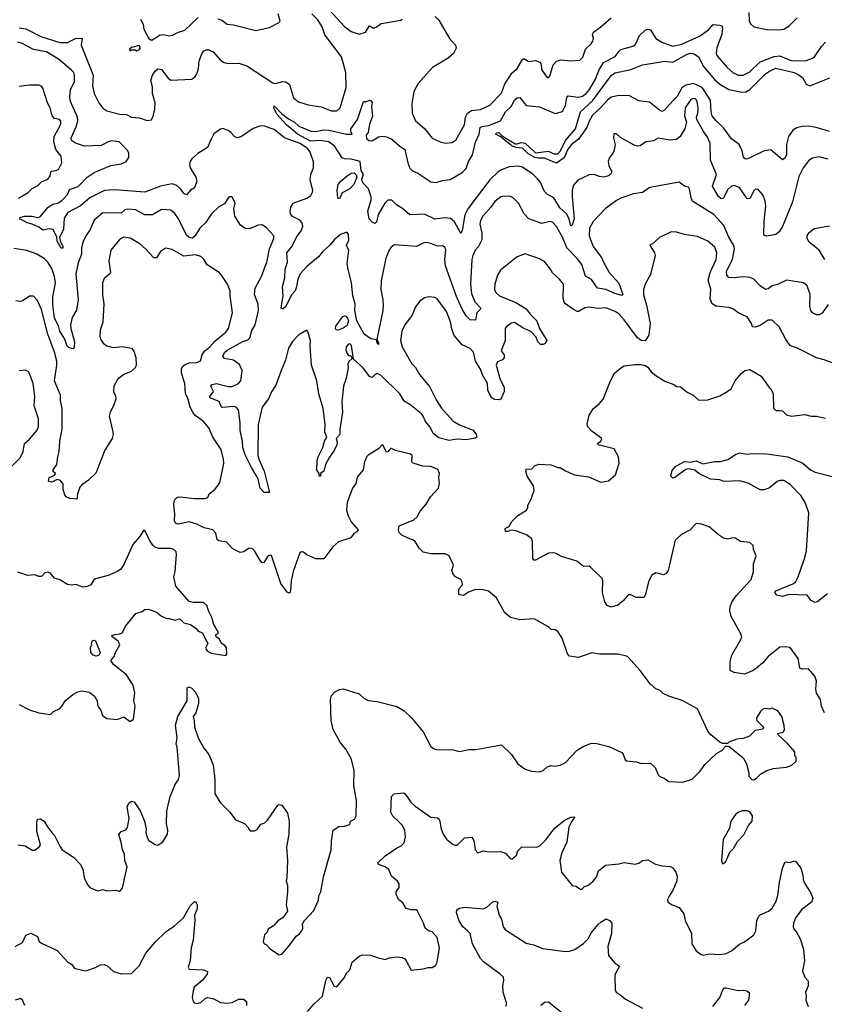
# Model space of a CAD drawing. Extents: x 1921360 to 2014538, y 768294 to 907744.
# Tile 313 of 412: x 1945539 to 1951695, y 859853 to 867390. Entities that reach past the tile are written whole.
import ezdxf

# ---------------------------------------------------------------- set-up
doc = ezdxf.new("R2010")
doc.units = 0

msp = doc.modelspace()

# ---------------------------------------------------------------- linework, layer by layer
at = {"layer": '0CON10XD'}
for points in [[(1946560.3, 866650.3), (1946573.9, 866705), (1946574.1, 866754.1), (1946554.7, 866825), (1946553.8, 866875), (1946542.3, 866925), (1946553.8, 866965), (1946575, 866995.8), (1946595, 867013.1), (1946625, 867009.4), (1946675, 866941.2), (1946695, 866926.2), (1946855, 866935.7), (1946882, 866955), (1946895, 866976.2), (1946907.3, 867015), (1946912.5, 867075), (1946934.5, 867135), (1946945, 867150), (1946965, 867158.9), (1946985, 867158.6), (1947018.8, 867145), (1947075, 867080), (1947102.6, 867062.6), (1947135, 867055.6), (1947215, 867056.4), (1947277.8, 867037.8), (1947475, 866905.8), (1947495, 866902.5), (1947553, 866917), (1947575, 866914), (1947602.7, 866892.7), (1947632.7, 866792.7), (1947672.1, 866762.1), (1947745, 866737.1), (1947845, 866724.2), (1947922.4, 866692.4), (1947965, 866693.1), (1947992, 866715), (1948037.9, 866872.1), (1948035.3, 866985), (1948001.3, 867105), (1947873.8, 867275), (1947852.7, 867335), (1947818.8, 867388.8), (1947775, 867435.7)], [(1947055, 867397.5), (1947085.5, 867385.5), (1947125, 867356.2), (1947175, 867349.4), (1947345, 867307.5), (1947449.5, 867330.5), (1947520, 867365), (1947531.7, 867378.3), (1947517.5, 867435)], [(1947905.7, 867465), (1948025, 867337.8), (1948075, 867300.8), (1948135, 867280), (1948185, 867294), (1948215, 867342.5), (1948245, 867326), (1948265, 867332.5), (1948305, 867360.8), (1948455, 867386.2), (1948466, 867395)], [(1951118.6, 867445), (1951119.2, 867379.2), (1951133.8, 867355), (1951155.8, 867335.8), (1951254.4, 867314.4), (1951345, 867311.1), (1951385, 867318.1), (1951426.2, 867343.8), (1951486.6, 867403.4)], [(1946463.8, 867395), (1946482.5, 867355), (1946488.3, 867318.3), (1946526.4, 867246.4), (1946540, 867235), (1946555, 867236.2), (1946607.3, 867272.7), (1946635, 867275.6), (1946685, 867266.9), (1946708.7, 867271.3), (1946753.3, 867295), (1946801.1, 867308.9), (1946850, 867355), (1946905, 867408)], [(1948718, 867415), (1948745.5, 867385.5), (1948827.5, 867245), (1948873.3, 867195), (1948878.3, 867171.7), (1948858.3, 867131.7), (1948816.7, 867095), (1948697, 867023), (1948588.3, 866901.7), (1948555, 866840), (1948538.8, 866745), (1948542.2, 866675), (1948568, 866615), (1948636.6, 866556.6), (1948695, 866483.3), (1948755, 866454), (1948796.1, 866443.9), (1948845, 866450), (1948875, 866468.8), (1948942.2, 866585), (1948948.9, 866645), (1948965, 866674.4), (1948995, 866695.4), (1949065, 866702), (1949135, 866736.7), (1949225, 866826.5), (1949251.9, 866898.1), (1949281.4, 866945), (1949305, 866981.5), (1949344.7, 867015.3), (1949385, 867085.8), (1949395, 867092.5), (1949435, 867069.4), (1949485, 867076.7), (1949518.6, 867065), (1949526.7, 867055), (1949535, 867002.5), (1949575, 866946.7), (1949585, 866946.7), (1949595, 866957.5), (1949620, 867045), (1949645, 867073.8), (1949676.1, 867083.9), (1949755, 867075.8), (1949825, 867081.2), (1949846.3, 867103.7), (1949869.1, 867165), (1949911.4, 867205), (1949924.4, 867225), (1949929.4, 867245), (1949921.5, 867275), (1949928.1, 867295), (1949985.8, 867335), (1950064.6, 867405.4)], [(1945535, 867326.7), (1945585, 867320.8), (1945701.4, 867261.4), (1945845, 867215.3), (1945905, 867214.5), (1945965, 867245.5), (1946009.7, 867249.7), (1946016.2, 867245), (1946009.4, 867195), (1946101.1, 866965), (1946096.5, 866885), (1946109.5, 866825), (1946145, 866754.2), (1946175, 866711.5), (1946205, 866692.8), (1946305, 866667.7), (1946355, 866663.3), (1946395, 866644.6), (1946455, 866637.8), (1946515, 866617.7), (1946547.1, 866622.9), (1946560.3, 866650.3)], [(1949715, 866734), (1949726.3, 866793.7), (1949735, 866807.5), (1949815, 866796.5), (1949845, 866805.3), (1949874.2, 866825.8), (1949898.1, 866855), (1949944.7, 866935), (1949969, 867001), (1950005, 867063.1), (1950095, 867108.6), (1950125, 867150), (1950139.4, 867160.6), (1950239.8, 867190.2), (1950253.8, 867206.2), (1950280.5, 867269.5), (1950325, 867310.8), (1950345, 867317.5), (1950365, 867312.5), (1950405.3, 867245.3), (1950456, 867215), (1950535, 867186.9), (1950605, 867202.6), (1950745, 867267.7), (1950811.4, 867315), (1950845, 867352), (1950895, 867349.2), (1950912, 867342), (1950917.1, 867325), (1950910.8, 867279.2), (1950872.5, 867175), (1950867.5, 867135), (1950872.9, 867115), (1950951.9, 867025), (1950995.7, 866985), (1951035, 866965.5), (1951075, 866964.6), (1951125, 866990), (1951205, 867066.4), (1951311.6, 867108.4), (1951355, 867112.3), (1951425, 867081.8), (1951455, 867076.2), (1951555, 867077.8), (1951605.5, 867094.5), (1951620, 867105), (1951674, 867185), (1951705, 867218.8)], [(1945537.5, 865875), (1945575, 865886.5), (1945635, 865886.7), (1945675, 865876.7), (1945695, 865882.2), (1945755, 865952.5), (1945792.8, 865977.2), (1945835, 865989.1), (1945865, 866008.5), (1945906.2, 866055), (1945919.6, 866090.4), (1945985, 866112.8), (1946055, 866184.2), (1946108.6, 866221.4), (1946235, 866273.1), (1946315, 866287.3), (1946354.2, 866305), (1946373.3, 866335), (1946374.4, 866365), (1946365.6, 866385), (1946322.9, 866432.9), (1946300, 866455), (1946245, 866463.3), (1946215, 866455.9), (1946162.9, 866427.1), (1946035, 866422.9), (1945965.8, 866445), (1945935.7, 866465), (1945932.1, 866485), (1945970.8, 866569.2), (1945983.4, 866616.6), (1945981.2, 866645), (1945927.4, 866765), (1945921.9, 866798.1), (1945928.7, 866855), (1945959.1, 866915), (1945959.1, 866965), (1945951.8, 866985), (1945935, 867004.6), (1945835, 867088.5), (1945743.5, 867143.5), (1945645, 867162.2), (1945557.3, 867207.3), (1945525, 867217.8)], [(1946435, 867152.5), (1946455, 867162.5), (1946462.5, 867175), (1946451.7, 867191.7), (1946395, 867177.5), (1946380, 867165), (1946382.5, 867152.5), (1946395, 867160), (1946425, 867160), (1946435, 867152.5)], [(1951735, 866533.9), (1951633.3, 866565), (1951575, 866573.8), (1951525, 866571.2), (1951485, 866562.1), (1951454.4, 866545), (1951420, 866495), (1951404.6, 866435), (1951405.3, 866354.7), (1951395, 866332.5), (1951375, 866316.2), (1951285, 866394.2), (1951235, 866386.2), (1951110, 866325), (1951092.3, 866322.3), (1951078, 866335), (1951065.7, 866385), (1951043.1, 866435), (1950985, 866478.9), (1950923.4, 866563.4), (1950866.8, 866615), (1950836.6, 866655), (1950828.9, 866685), (1950824.3, 866775), (1950761.7, 866871.7), (1950695, 866900.8), (1950635, 866890), (1950605, 866868), (1950568, 866802), (1950533.2, 866766.8), (1950471.5, 866698.5), (1950455, 866687.8), (1950435, 866697.1), (1950358.1, 866758.1), (1950275, 866767.8), (1950205, 866806.5), (1950125, 866809.5), (1950065, 866796.5), (1950035, 866774.5), (1949982.5, 866715), (1949920.4, 866659.6), (1949892.5, 866607.5), (1949877.9, 866565), (1949815, 866476), (1949757, 866433), (1949731.1, 866395), (1949705, 866332.5), (1949645, 866291.4), (1949555, 866330.9), (1949505, 866328.8), (1949481.1, 866335), (1949426.4, 866365), (1949385.4, 866405.4), (1949335, 866410.9), (1949304.2, 866424.2), (1949214.2, 866495), (1949180, 866515), (1949190, 866525), (1949205, 866525.7), (1949230.4, 866500.4), (1949330.6, 866440.6), (1949345, 866438.9), (1949375, 866448.9), (1949405, 866444.4), (1949485, 866371.5), (1949583.6, 866383.6), (1949625, 866362), (1949655, 866362), (1949675.8, 866385), (1949713.8, 866465), (1949790.5, 866555), (1949829.2, 866685), (1949920.8, 866769.2), (1950065.6, 866964.4), (1950095, 866983.6), (1950215, 867009.7), (1950305, 867045.4), (1950412.9, 867062.9), (1950475, 867071.9), (1950535, 867065.3), (1950645, 867126.5), (1950675, 867133.2), (1950698.5, 867128.5), (1950733.5, 867105), (1950771.9, 867031.9), (1950855, 866932.7), (1950895, 866896.5), (1950965, 866856.4), (1951065, 866834.2), (1951095, 866838.8), (1951125, 866856.3), (1951244.3, 866975.7), (1951275, 866996.7), (1951325, 867018.8), (1951464.4, 866985), (1951495, 866971.7), (1951527.7, 866947.7), (1951555, 866897.3), (1951584.8, 866884.8), (1951736.2, 866943.8)], [(1945530.8, 866025), (1945603.6, 866066.4), (1945635, 866098), (1945678.6, 866121.4), (1945705, 866150), (1945755, 866170), (1945772, 866195), (1945778.3, 866231.7), (1945815.5, 866234.5), (1945835, 866243.8), (1945860, 866295), (1945856.9, 866345), (1945815.3, 866395.3), (1945800.8, 866455), (1945803.2, 866496.8), (1945845.6, 866575), (1945854.2, 866595), (1945854.2, 866614.2), (1945842.5, 866625), (1945804.4, 866634.4), (1945786, 866655), (1945772.5, 866715), (1945752.4, 866752.4), (1945715, 866866.7), (1945705, 866880), (1945685, 866890), (1945615, 866888.8), (1945535, 866878)], [(1951723.6, 866323.6), (1951655, 866339.2), (1951605, 866330), (1951577.4, 866312.6), (1951533.8, 866256.2), (1951500.8, 866190.8), (1951451.5, 865995), (1951375, 865806.7), (1951349.2, 865765), (1951325, 865745.8), (1951255, 865734), (1951237.1, 865737.1), (1951231.4, 865745), (1951233.8, 865846.2), (1951248.8, 865965), (1951243.6, 866003.6), (1951225, 866050), (1951189.1, 866089.1), (1951167.7, 866092.3), (1951155, 866080), (1951125, 866022), (1951105, 866019.2), (1951045, 866104.6), (1951005, 866120), (1950985, 866114.7), (1950955, 866088.2), (1950925, 866022.9), (1950905, 866020), (1950885, 866035.7), (1950840.8, 866115), (1950869.6, 866205), (1950823.8, 866315), (1950821.9, 866445), (1950800, 866495), (1950770, 866535), (1950720, 866625), (1950717.1, 866645), (1950726.7, 866675), (1950729.5, 866715), (1950722.7, 866765), (1950711.2, 866781.2), (1950695, 866786.1), (1950675, 866778.2), (1950630, 866715), (1950626.2, 866655), (1950640, 866605), (1950628, 866555), (1950593.1, 866495), (1950565, 866471.8), (1950515, 866467.8), (1950425, 866483.3), (1950387, 866463), (1950330, 866455), (1950285.8, 866424.2), (1950265, 866422.5), (1950240.3, 866430.3), (1950135, 866488.8), (1950105, 866517.5), (1950085, 866517.5), (1950081.2, 866485), (1950096, 866435), (1950090.8, 866405), (1950082.5, 866375), (1950048.8, 866331.2), (1950041.4, 866305), (1950045.8, 866275), (1950068.8, 866225), (1950058.8, 866205), (1950035, 866192), (1950005, 866185.8), (1949975, 866188.6), (1949935, 866205.8), (1949895, 866203.3), (1949809.6, 866160.4), (1949775.8, 866124.2), (1949765.9, 866085), (1949765.3, 866035), (1949780, 865865), (1949765, 865816.2), (1949755, 865813.3), (1949742, 865865), (1949722.7, 865905), (1949670.6, 865950.6), (1949625, 866027.3), (1949574.3, 866055), (1949554.1, 866074.1), (1949523.7, 866143.7), (1949501.7, 866171.7), (1949467.5, 866205), (1949385, 866260.5), (1949352.1, 866267.9), (1949285, 866264.4), (1949225, 866240), (1949200.6, 866225), (1949135, 866163.6), (1948967.3, 865942.7), (1948945.2, 865895), (1948925, 865776.7), (1948915, 865753.3), (1948865, 865842.1), (1948835, 865867.4), (1948795, 865872.3), (1948715, 865863.9), (1948635, 865900.2), (1948525, 865897.5), (1948466.5, 865945), (1948422, 865972), (1948385, 866008.9), (1948355, 866007.8), (1948333.4, 865986.6), (1948280.6, 865899.4), (1948269.2, 865840.8), (1948255, 865830.8), (1948235, 865838.9), (1948213.9, 865865), (1948203.6, 865925), (1948227.9, 866012.1), (1948226.9, 866035), (1948208.5, 866095), (1948170, 866135), (1948159.1, 866155), (1948157.5, 866172.5), (1948169.6, 866205), (1948151.5, 866235), (1948144.1, 866304.1), (1948075, 866323.3), (1948025, 866325.4), (1948005, 866332.9), (1947949, 866419), (1947905, 866454.2), (1947835, 866465.8), (1947765, 866460.9), (1947664.6, 866515), (1947580, 866585), (1947505, 866667.5), (1947482.9, 866715), (1947485, 866730), (1947541, 866671), (1947595, 866631.2), (1947641.5, 866605), (1947673.8, 866573.8), (1947767.4, 866537.4), (1947805, 866535.2), (1947863.6, 866546.4), (1947904.8, 866545.2), (1948040, 866515), (1948077.3, 866512.7), (1948082.5, 866515), (1948072.9, 866535), (1948073.3, 866555), (1948123.7, 866626.3), (1948170, 866765), (1948193, 866763), (1948215, 866774), (1948225, 866772), (1948235.6, 866755), (1948230, 866725), (1948238.8, 866651.2), (1948215, 866590), (1948203.8, 866526.2), (1948190, 866505), (1948191.7, 866481.7), (1948210, 866465), (1948235, 866461.8), (1948285, 866492.9), (1948315, 866498.9), (1948345, 866493.3), (1948385.8, 866475.8), (1948443.7, 866423.7), (1948485.9, 866395.9), (1948507.5, 866295), (1948524.7, 866254.7), (1948544, 866234), (1948585, 866214.5), (1948685, 866148.1), (1948725, 866144), (1948775, 866160), (1948833.3, 866166.7), (1948925, 866221.4), (1948955, 866250), (1948972.8, 866305), (1949004.5, 866355.5), (1949026.6, 866453.4), (1949053.6, 866515), (1949061.5, 866565), (1949076.4, 866573.6), (1949125, 866581.1), (1949218.2, 866615), (1949256.1, 866683.9), (1949300, 866725), (1949325, 866772.9), (1949345, 866792.5), (1949365, 866794.2), (1949415, 866733.5), (1949515, 866722.1), (1949635, 866673.1), (1949685, 866684), (1949695, 866692), (1949715, 866734)], [(1951725, 865210), (1951677.7, 865142.3), (1951655, 865131.8), (1951635, 865130.8), (1951605.8, 865145), (1951590.9, 865165), (1951583.2, 865195), (1951586.2, 865286.2), (1951565, 865353.3), (1951535, 865376.7), (1951405, 865396), (1951336.1, 865363.9), (1951295, 865351.9), (1951265, 865329.2), (1951245, 865324.3), (1951205, 865352.9), (1951155, 865404.4), (1951127.3, 865417.3), (1951075, 865422.8), (1951005, 865412.9), (1950965, 865417.1), (1950949.4, 865435), (1950946.5, 865465), (1950991.8, 865555), (1951008.7, 865635), (1951002.3, 865662.3), (1950965.2, 865725.2), (1950927.5, 865815), (1950849.3, 865899.3), (1950689.1, 865999.1), (1950679.5, 866015), (1950663.6, 866093.6), (1950655, 866108), (1950625, 866115.7), (1950585, 866145.5), (1950375, 866108.6), (1950355, 866102.5), (1950305, 866068.1), (1950235, 866056.9), (1950137.2, 866022.8), (1950104.6, 866005.4), (1950018, 865942), (1949925.4, 865844.6), (1949899.5, 865795), (1949895.4, 865735), (1949927.5, 865655), (1949989.8, 865569.8), (1950006.6, 865533.4), (1950049.1, 865455), (1950123.2, 865373.2), (1950154, 865286), (1950145, 865279.2), (1950085, 865296.3), (1950025, 865323.6), (1949959.2, 865335), (1949915, 865400.9), (1949866.8, 865426.8), (1949840, 865515), (1949805, 865560.8), (1949724.3, 865644.3), (1949692.2, 865725), (1949645, 865807.5), (1949615, 865840.8), (1949594.1, 865845.9), (1949535, 865830.8), (1949434, 865865), (1949399.2, 865905), (1949355.6, 865985.6), (1949315.6, 866025.6), (1949295, 866035.8), (1949245, 866040), (1949221.2, 866035), (1949175, 865998.6), (1949144.7, 865955.3), (1949083.1, 865885), (1949065, 865853.3), (1949060.6, 865825), (1949075.6, 865755.6), (1949075.5, 865704.5), (1949050, 865655), (1949023.5, 865625), (1949004.6, 865585), (1948998.8, 865555), (1948988.4, 865365), (1948996.8, 865295), (1949020.7, 865230.7), (1949064.5, 865185), (1949063.3, 865175), (1949036.4, 865145), (1949025, 865090), (1948985, 865093.5), (1948955, 865123.5), (1948923.4, 865173.4), (1948881.1, 865271.1), (1948796.5, 865505), (1948792.7, 865555), (1948800, 865625), (1948793.8, 865645), (1948775, 865658.8), (1948735, 865657.5), (1948685, 865678), (1948646.4, 865683.6), (1948625, 865680), (1948575, 865652.9), (1948405, 865667.1), (1948377.5, 865645), (1948365.7, 865625), (1948339.5, 865565), (1948305, 865390), (1948301.5, 865325), (1948317.1, 865245), (1948318.8, 865205), (1948316.1, 865163.9), (1948271.7, 864941.7), (1948285, 864920), (1948285, 864902.5), (1948273.8, 864915), (1948268.3, 864938.3), (1948225, 864945.8), (1948175, 864983.5), (1948117.5, 865085), (1948101.8, 865165), (1948106.2, 865215), (1948087.7, 865275), (1948076.4, 865376.4), (1948050.7, 865490.7), (1948044.3, 865524.3), (1948057.3, 865625), (1948039.1, 865665), (1948057.4, 865702.6), (1948055.3, 865745.3), (1948045, 865760), (1948035, 865762), (1947993.3, 865745), (1947945, 865706), (1947913.6, 865666.4), (1947855, 865613.1), (1947825.7, 865574.3), (1947735, 865500.9), (1947685, 865445.5), (1947666.2, 865405), (1947657.5, 865345), (1947645.5, 865315), (1947618.6, 865285), (1947575.8, 865195), (1947555, 865176.7), (1947545, 865177.5), (1947540, 865185), (1947554.3, 865275), (1947549.4, 865345), (1947567.3, 865415), (1947570.1, 865479.9), (1947586.7, 865535), (1947583.3, 865605), (1947624.7, 865655.3), (1947656.2, 865725), (1947691.5, 865775), (1947705, 865810), (1947700, 865835), (1947682, 865855), (1947625, 865882.3), (1947609.7, 865905), (1947607.1, 865925), (1947613.9, 865956.1), (1947632.2, 865985), (1947736.1, 866023.9), (1947766.2, 866045), (1947779.7, 866070.3), (1947780.8, 866085), (1947760.8, 866165), (1947767.1, 866205), (1947787.5, 866255), (1947787.4, 866302.6), (1947761.1, 866375), (1947740.4, 866405), (1947685, 866441.9), (1947565, 866486.4), (1947485, 866549.5), (1947405, 866576.9), (1947375, 866573.9), (1947325, 866557.2), (1947235, 866495.5), (1947205, 866486.2), (1947185, 866492.3), (1947155, 866527.7), (1947135, 866541.5), (1947095, 866556.2), (1947075, 866552.9), (1947025, 866515.6), (1947004.7, 866475), (1946975, 866412.2), (1946902, 866365), (1946856.2, 866325), (1946844, 866305), (1946838, 866285), (1946842.5, 866255), (1946885.6, 866185), (1946894, 866155), (1946877.3, 866102.7), (1946845.7, 866084.3), (1946815, 866050), (1946795, 866059.2), (1946772.1, 866092.1), (1946740.7, 866120.7), (1946705, 866133.8), (1946615, 866115.3), (1946495, 866070), (1946265, 866088.5), (1946186.9, 866083.1), (1946075, 866025.3), (1946005, 865964.7), (1945905.9, 865914.1), (1945878.2, 865871.8), (1945874.3, 865785.7), (1945860.6, 865759.4), (1945842.5, 865725), (1945848.3, 865698.3), (1945870, 865655), (1945868.8, 865641.2), (1945855, 865642), (1945824.2, 865695), (1945824, 865725), (1945794.3, 865784.3), (1945765, 865789.4), (1945715, 865778.8), (1945685, 865801.9), (1945635, 865825.8), (1945595, 865835.8), (1945545, 865862.5), (1945535, 865862.5)], [(1947985, 866020), (1947972.5, 866025), (1947966.7, 866085), (1947975, 866128.8), (1947995.7, 866155), (1948045, 866195.5), (1948075, 866215.6), (1948097.1, 866217.1), (1948112.5, 866202.5), (1948118.9, 866185), (1948095, 866128), (1948065, 866094), (1948006.4, 866063.6), (1947985, 866020)], [(1948567.4, 865192.6), (1948542, 865128), (1948485.8, 865055), (1948463.6, 865006.4), (1948453.1, 864935), (1948464, 864885), (1948540, 864755), (1948568.3, 864728.3), (1948598.6, 864675), (1948675, 864582), (1948725, 864480), (1948765, 864415.7), (1948856.1, 864316.1), (1948905, 864289.5), (1949008.8, 864248.8), (1949030.8, 864215), (1949035.8, 864195), (1949024.1, 864185.9), (1948955, 864174.2), (1948885, 864180), (1948825, 864170), (1948745, 864190.5), (1948702.7, 864222.7), (1948679.8, 864269.8), (1948643.6, 864315), (1948625, 864356.2), (1948612.7, 864372.7), (1948523.8, 864445), (1948481, 864471), (1948446.1, 864526.1), (1948305, 864665.4), (1948275, 864680.5), (1948258, 864675), (1948235, 864651.2), (1948215, 864659.2), (1948165, 864728.9), (1948091.7, 864791.7), (1948078.1, 864895), (1948065, 864910), (1948055, 864907.5), (1948036.2, 864885), (1948035, 864860), (1948043.9, 864833.9), (1948055, 864820), (1948068.3, 864818.3), (1948078.3, 864808.3), (1948080, 864795), (1948057, 864773), (1948050, 864755), (1948051.2, 864725), (1948037.5, 864645), (1948015.7, 864584.3), (1948002.5, 864465), (1948008.7, 864385), (1947988.1, 864255), (1947989.4, 864215), (1947961.2, 864185), (1947967.3, 864155), (1947964.5, 864135), (1947945, 864092.5), (1947909.5, 864040.5), (1947878, 863985), (1947865.7, 863934.3), (1947840, 863915), (1947840, 863895), (1947830, 863895), (1947830, 863915), (1947811.4, 863941.4), (1947814.5, 864015), (1947821.5, 864045), (1947858.5, 864115), (1947870.5, 864165), (1947890, 864195), (1947872.5, 864232.5), (1947875.4, 864295), (1947861.8, 864415), (1947828.4, 864525), (1947812.7, 864625), (1947772.2, 864745), (1947761.2, 864891.2), (1947763.9, 864935), (1947743.8, 865003.8), (1947735, 865012.5), (1947675, 864978.6), (1947625, 864925.8), (1947595.6, 864875), (1947572.5, 864785), (1947543.2, 864716.8), (1947497.6, 864592.4), (1947465, 864542), (1947441.5, 864488.5), (1947394.7, 864425), (1947362.4, 864292.4), (1947360.9, 864055), (1947368.5, 864025), (1947409.1, 863935), (1947450, 863770), (1947410, 863770), (1947377.5, 863805), (1947363.3, 863875), (1947311.2, 863961.2), (1947265, 864060), (1947247.3, 864115), (1947244.1, 864165), (1947226.1, 864245), (1947226, 864305), (1947213.6, 864403.6), (1947196.2, 864425), (1947175, 864429.4), (1947091.2, 864421.2), (1947083.8, 864425), (1947065, 864468), (1946994.3, 864494.3), (1946994, 864505), (1947022, 864545), (1947002, 864585), (1947011.8, 864598.2), (1947045, 864605.9), (1947135, 864581.8), (1947165, 864582.3), (1947214, 864606), (1947231.9, 864625), (1947242.2, 864705), (1947221.3, 864751.3), (1947174.7, 864784.7), (1947106.2, 864796.2), (1947093.3, 864815), (1947106.4, 864843.6), (1947125, 864860.7), (1947245, 864927.7), (1947285, 864940), (1947302.3, 864957.7), (1947313.2, 865006.8), (1947340.7, 865055), (1947367.2, 865165), (1947363.6, 865213.6), (1947336.2, 865286.2), (1947340, 865335), (1947390.9, 865429.1), (1947414.6, 865495.4), (1947428.8, 865531.2), (1947449.7, 865635), (1947484.5, 865715), (1947483.3, 865735), (1947427.6, 865797.6), (1947395, 865819.2), (1947365, 865817.8), (1947295, 865790), (1947265, 865792.9), (1947227.4, 865817.4), (1947184.3, 865885), (1947176.1, 865943.9), (1947187.5, 865985), (1947163.9, 866033.9), (1947145, 866033.8), (1947135, 866026.2), (1947105, 865981.2), (1947062.1, 865957.9), (1947006.8, 865903.2), (1946960, 865835), (1946916.5, 865795), (1946881.5, 865735), (1946861.8, 865718.2), (1946835, 865721.8), (1946815, 865739.5), (1946755, 865864.4), (1946725, 865907.1), (1946695, 865931.4), (1946625, 865937.1), (1946555, 865896.7), (1946495, 865895.7), (1946423.8, 865933.8), (1946365, 865940.5), (1946343.8, 865935), (1946315, 865908), (1946175, 865912.5), (1946109.2, 865855), (1946078, 865785), (1946043.8, 865736.2), (1946022.7, 865687.3), (1946012.8, 865642.8), (1946012.3, 865595), (1945985, 865528.8), (1945967.6, 865445), (1945986.1, 865245), (1945972.6, 865167.4), (1945939.1, 865110.9), (1945928, 865055), (1945930.4, 865025), (1945958.4, 864925), (1945955, 864882.5), (1945948.6, 864871.4), (1945935, 864871.9), (1945915, 864879.6), (1945898.2, 864895), (1945883.7, 864943.7), (1945845.6, 865005), (1945836.2, 865046.2), (1945804.9, 865104.9), (1945791.1, 865211.1), (1945792.7, 865267.3), (1945812.1, 865375), (1945804.8, 865424.8), (1945784.7, 865485), (1945755, 865534.5), (1945725, 865561.1), (1945665, 865596.9), (1945594.5, 865624.5), (1945495, 865638.5)], [(1951700, 865555), (1951656.7, 865625), (1951578.2, 865688.2), (1951564.6, 865714.6), (1951563.6, 865735), (1951578.1, 865761.9), (1951617.8, 865792.2), (1951735, 865812.5)], [(1950116.4, 862533.6), (1949975, 862533.8), (1949916.4, 862543.6), (1949815, 862508.8), (1949745, 862516.7), (1949730, 862535), (1949690, 862655), (1949655, 862707.5), (1949635, 862720), (1949605, 862722.5), (1949583.6, 862743.6), (1949475, 862802.5), (1949365, 862796), (1949294.3, 862814.3), (1949250.9, 862850.9), (1949187.5, 862965), (1949125, 863016), (1949085, 863025.8), (1949025, 863028.1), (1948973, 863007), (1948935, 862982.5), (1948905, 862987.5), (1948897.5, 862995), (1948897.5, 863015), (1948902.5, 863035), (1948926.4, 863063.6), (1948923.8, 863085), (1948913.3, 863105), (1948873.3, 863125), (1948854.2, 863145), (1948846.2, 863175), (1948858, 863215), (1948825, 863286.7), (1948795, 863301.2), (1948685, 863301.4), (1948625, 863314.3), (1948596, 863345), (1948564.6, 863394.6), (1948545, 863408.6), (1948515, 863418), (1948462.5, 863445), (1948442.5, 863465), (1948436.7, 863485), (1948443.3, 863515), (1948555, 863561.2), (1948581.2, 863585), (1948602.7, 863627.3), (1948648.8, 863681.2), (1948683.2, 863736.8), (1948744, 863805), (1948750.8, 863845), (1948746.2, 863885), (1948752, 863915), (1948737.6, 863947.6), (1948685, 863970.5), (1948622.8, 863972.8), (1948550, 863995), (1948540, 864005), (1948542.5, 864055), (1948530, 864065), (1948415, 864093.3), (1948383, 864107), (1948375, 864107.5), (1948355, 864082.5), (1948345, 864080), (1948315, 864137.5), (1948283.3, 864105), (1948205, 864057.5), (1948194.1, 864045.9), (1948176.7, 864005), (1948166, 863945), (1948122.1, 863887.9), (1948110.3, 863839.7), (1948086, 863805), (1948043.3, 863695), (1948038.8, 863635), (1948052.9, 863592.9), (1948075.7, 863545.7), (1948127.5, 863485), (1948119.3, 863470.7), (1948095, 863457.5), (1948072.5, 863425), (1947977, 863393), (1947935.8, 863354.2), (1947865, 863263.8), (1947803.9, 863263.9), (1947735, 863292.5), (1947710, 863315), (1947695, 863316.7), (1947682.3, 863307.7), (1947630.8, 863165), (1947615.6, 863094.4), (1947610, 863020), (1947606.1, 863003.9), (1947599.3, 863000.7), (1947585, 863008.8), (1947535.6, 863075), (1947465, 863287.5), (1947455, 863290), (1947437, 863283), (1947407.5, 863235), (1947395, 863233.3), (1947376.2, 863255), (1947336, 863325), (1947319.7, 863339.7), (1947295, 863343.8), (1947253.9, 863316.1), (1947225, 863311.2), (1947169.7, 863339.7), (1947121.1, 863391.1), (1947061.7, 863401.7), (1947050, 863410), (1947039.1, 863459.1), (1947016.7, 863485), (1946951.4, 863501.4), (1946895, 863528.8), (1946835, 863545.6), (1946748.3, 863528.3), (1946731.2, 863535), (1946722.5, 863555), (1946726.7, 863605), (1946717.2, 863677.2), (1946720.4, 863705), (1946731.1, 863725), (1946745, 863734.5), (1946765, 863737.3), (1946875.5, 863724.5), (1946954.2, 863725.8), (1946977.3, 863732.7), (1946989.5, 863760.5), (1947032.5, 863795), (1947070, 863845), (1947100, 863995), (1947098.6, 864025), (1947079.7, 864099.7), (1947016.7, 864195), (1946985.6, 864265), (1946945.6, 864315), (1946880.9, 864360.9), (1946862.9, 864385), (1946842.8, 864425), (1946825, 864492), (1946807.1, 864525), (1946805.5, 864565), (1946803.1, 864605), (1946776.4, 864685), (1946775.6, 864715), (1946784.4, 864735), (1946805, 864751.5), (1946835, 864762.9), (1946895, 864766.7), (1946921.1, 864778.9), (1946935.6, 864825), (1946954.7, 864855.3), (1946994.4, 864885), (1947031.4, 864928.6), (1947115, 864999.1), (1947135.4, 865025), (1947166.7, 865145), (1947148.6, 865275), (1947148.6, 865315), (1947129.2, 865365), (1947083.8, 865435), (1947064.3, 865454.3), (1946973.6, 865513.6), (1946947.9, 865557.9), (1946925, 865577.5), (1946885, 865591.1), (1946795, 865580), (1946705, 865632), (1946655, 865641.2), (1946615, 865616.7), (1946585, 865566.7), (1946565, 865566.2), (1946505, 865632.9), (1946458, 865675), (1946385, 865716.9), (1946335.8, 865724.2), (1946305, 865710.8), (1946235.7, 865625), (1946221.4, 865545), (1946232.5, 865455), (1946228.8, 865445), (1946185, 865408), (1946173.3, 865375), (1946171.2, 865285), (1946181.9, 865215), (1946174.3, 865075), (1946153.9, 865013.9), (1946150.8, 864965), (1946156, 864945), (1946176.2, 864915), (1946205, 864892.5), (1946255, 864880), (1946325, 864889.5), (1946393.3, 864875), (1946411.4, 864851.4), (1946427.8, 864805), (1946429.5, 864745), (1946421.4, 864725), (1946392.6, 864697.4), (1946335, 864674.2), (1946286.2, 864635), (1946260, 864585), (1946257.1, 864545), (1946271.3, 864511.3), (1946274.4, 864485), (1946256.7, 864435), (1946231.1, 864385), (1946224.4, 864355), (1946251.9, 864235), (1946254.4, 864215), (1946245.7, 864185), (1946189.2, 864095), (1946120.5, 863919.5), (1946065.6, 863864.4), (1946015, 863830), (1945999.3, 863810.7), (1945980.7, 863759.3), (1945975, 863720), (1945923.6, 863723.6), (1945895, 863737.5), (1945884.1, 863754.1), (1945872, 863795), (1945871.2, 863835), (1945851.7, 863861.7), (1945825, 863870), (1945785, 863850), (1945760, 863855), (1945763.3, 863885), (1945806.1, 863903.9), (1945813.3, 863915), (1945795, 863932.5), (1945794, 863945), (1945824.1, 863985.9), (1945830, 864045), (1945841.9, 864085), (1945845.5, 864165), (1945863.6, 864255), (1945863.9, 864415), (1945850.4, 864475), (1945850, 864515), (1945828.2, 864568.2), (1945803.8, 864625), (1945823.9, 864746.1), (1945823.1, 864775), (1945806.1, 864845), (1945752.9, 864982.9), (1945705, 865171.2), (1945675, 865240), (1945645, 865272.5), (1945615, 865273.3), (1945565, 865240), (1945546.1, 865233.9), (1945508.3, 865238.3)], [(1951783.9, 864753.9), (1951695, 864786.7), (1951635, 864801.2), (1951485, 864878.8), (1951448.3, 864888.3), (1951435, 864896.7), (1951400.9, 864940.9), (1951349.1, 865039.1), (1951295, 865090), (1951265, 865091.2), (1951205, 865050), (1951165, 865037.5), (1951145, 865040), (1951137.5, 865065), (1951105, 865116), (1951042.3, 865142.3), (1950995, 865177.5), (1950965, 865187.1), (1950865, 865197.1), (1950836, 865215), (1950822.6, 865252.6), (1950827, 865327), (1950805.4, 865395), (1950822.9, 865455), (1950868.7, 865555), (1950873.8, 865605), (1950857.6, 865647.6), (1950805, 865695.5), (1950725, 865730.4), (1950625, 865745.6), (1950565, 865764.2), (1950524.1, 865765.9), (1950435, 865722.5), (1950380, 865675), (1950360, 865665), (1950396.7, 865605), (1950400, 865585), (1950365, 865440), (1950324.4, 865365), (1950311.9, 865325), (1950312.5, 865285), (1950335.4, 865205), (1950363.8, 865065), (1950353.6, 864976.4), (1950325, 864931.2), (1950295, 864934.2), (1950264.7, 864954.7), (1950163.3, 865093.3), (1950125, 865135.6), (1950095, 865155.6), (1950023.2, 865183.2), (1949965, 865180), (1949895, 865188.5), (1949863.3, 865185), (1949815, 865155.8), (1949805, 865157.1), (1949775, 865170.6), (1949714.5, 865214.5), (1949705, 865226.7), (1949697.8, 865255), (1949698.6, 865365), (1949670, 865405), (1949615, 865451.2), (1949599.7, 865479.7), (1949555, 865538), (1949515, 865559.2), (1949405, 865598), (1949345, 865574), (1949217.4, 865472.6), (1949194.6, 865435.4), (1949174.5, 865365.5), (1949171.9, 865325), (1949181.1, 865301.1), (1949208.8, 865275), (1949335.3, 865225.3), (1949415, 865175.8), (1949444.3, 865135), (1949495.3, 865085.3), (1949516.2, 865025), (1949573.1, 864935), (1949559.5, 864910.5), (1949545, 864903.2), (1949524.3, 864904.3), (1949502.5, 864925), (1949489.4, 864959.4), (1949457.5, 864995), (1949435, 865010.6), (1949395, 865025.6), (1949325, 865071.1), (1949302.8, 865067.2), (1949265.7, 865044.3), (1949254, 865025), (1949252.7, 864982.7), (1949253.1, 864935), (1949221.9, 864855), (1949245.7, 864825), (1949244.4, 864805), (1949232.6, 864787.4), (1949195, 864770), (1949185.5, 864745), (1949215.3, 864635), (1949245, 864576), (1949245.9, 864545), (1949220, 864485), (1949205, 864479.5), (1949175, 864482.9), (1949151.9, 864495), (1949134.5, 864525), (1949121.5, 864555), (1949119.2, 864605), (1949080.9, 864670.9), (1949064.6, 864715), (1949025.5, 864775), (1949012, 864845), (1948985, 864873.8), (1948925, 864901.2), (1948862.4, 864972.4), (1948845, 865022.5), (1948835, 865076.7), (1948805, 865156.7), (1948733.9, 865253.9), (1948715, 865263.8), (1948672.3, 865267.7), (1948635, 865260.8), (1948600, 865235), (1948567.4, 865192.6)], [(1947975, 865014.3), (1947962.5, 865015), (1947953.9, 865023.9), (1947958, 865045), (1948012.1, 865117.9), (1948025, 865123.3), (1948035, 865120), (1948048, 865105), (1948053.9, 865085), (1948045, 865050), (1948015, 865027.5), (1947975, 865014.3)], [(1951695.6, 862085), (1951674.1, 862135.9), (1951665.6, 862185.6), (1951635.8, 862235), (1951629.4, 862265), (1951634.4, 862325.6), (1951623.3, 862365), (1951575, 862421.9), (1951525, 862418.9), (1951507.2, 862427.2), (1951495, 862499.2), (1951435, 862583.3), (1951395, 862590), (1951355, 862586.2), (1951265, 862514.5), (1951225, 862466.7), (1951177.5, 862425), (1951145.2, 862404.8), (1951085, 862380.4), (1951005, 862391.8), (1950975, 862408.8), (1950975.4, 862475), (1950988.5, 862525), (1951057.5, 862645), (1951063.5, 862665), (1951054, 862694), (1950982.4, 862822.4), (1950972.4, 862865), (1950974.7, 862895), (1950988.7, 862931.3), (1951019.5, 862980.5), (1951135.7, 863105), (1951152.5, 863165), (1951153.8, 863225), (1951173.8, 863285), (1951153.3, 863335), (1951150, 863365), (1951125, 863387.5), (1951055, 863396.7), (1951012, 863422), (1950995, 863423.8), (1950955, 863413.8), (1950925, 863421.2), (1950885, 863446.2), (1950815, 863508.8), (1950755, 863528.8), (1950715, 863532.5), (1950665, 863483.3), (1950601.2, 863448.8), (1950553.9, 863406.1), (1950499.2, 863175), (1950485, 863150), (1950465, 863140), (1950405, 863156), (1950375, 863138.8), (1950352.5, 863095), (1950323.9, 862986.1), (1950313.6, 862966.4), (1950255, 862966.9), (1950215, 862987.1), (1950195, 862987.5), (1950155, 862942.5), (1950115, 862908.8), (1950065, 862893.3), (1950033.3, 862905), (1950016, 862935), (1949997.5, 863005), (1950000, 863095), (1949995, 863112.5), (1949905, 863200), (1949895, 863207.5), (1949853.6, 863203.6), (1949802.5, 863245), (1949685, 863281.2), (1949643.6, 863303.6), (1949619.5, 863309.5), (1949584.2, 863305.8), (1949485, 863253.3), (1949473, 863253), (1949463.8, 863265), (1949461.2, 863395), (1949455, 863417.5), (1949415.9, 863445.9), (1949335, 863476.7), (1949295, 863482.5), (1949275, 863473.3), (1949255, 863473.3), (1949253.3, 863495), (1949270, 863505), (1949285, 863512.5), (1949305, 863550), (1949351.2, 863595), (1949417.5, 863635), (1949427, 863653), (1949427.5, 863675), (1949448.8, 863715), (1949473.9, 863786.1), (1949471.2, 863821.2), (1949421.2, 863895), (1949411.2, 863935), (1949417.5, 863952.5), (1949455, 863950), (1949477.5, 863975), (1949511.7, 863988.3), (1949605, 863983.8), (1949655, 863963.3), (1949675, 863962.5), (1949715, 863936.2), (1949782.5, 863905), (1949890, 863890), (1949985, 863850.8), (1950045, 863861.2), (1950097.5, 863905), (1950125.9, 863994.1), (1950121.2, 864045), (1950088, 864105), (1949965.9, 864135.9), (1949960, 864145), (1949985.4, 864164.6), (1949992.5, 864185), (1949918.7, 864238.7), (1949882, 864275), (1949880, 864295), (1949895, 864363.3), (1949928, 864415), (1949975, 864451.2), (1950004, 864485), (1950058.6, 864625), (1950090, 864685), (1950135, 864723.8), (1950165, 864741.2), (1950245, 864751.2), (1950295, 864751.2), (1950325, 864743.8), (1950345, 864730), (1950370, 864695), (1950405, 864666), (1950475, 864623.8), (1950545, 864596.7), (1950565, 864581.2), (1950595, 864580), (1950645, 864538.8), (1950692.5, 864515), (1950735, 864476.7), (1950805, 864480), (1950895, 864510), (1950940, 864535), (1950982.5, 864565), (1951013.3, 864625), (1951058.3, 864681.7), (1951086.4, 864703.6), (1951125, 864713.3), (1951211.7, 864661.7), (1951273.3, 864575), (1951286.7, 864565), (1951302.5, 864525), (1951306.1, 864416.1), (1951325, 864398.8), (1951355, 864398), (1951375.9, 864395.9), (1951405.9, 864365.9), (1951445, 864354), (1951545, 864368.8), (1951594.2, 864354.2), (1951635, 864355.7), (1951705, 864340)], [(1945470, 863965), (1945541.2, 864035), (1945566.2, 864085), (1945574.5, 864145.5), (1945615, 864178.8), (1945671.7, 864248.3), (1945681.4, 864275), (1945682, 864335), (1945650, 864435), (1945654.4, 864505), (1945642.9, 864605), (1945607.5, 864695), (1945583.6, 864706.4), (1945535, 864701.2)], [(1951719.2, 862995), (1951645, 862936), (1951625, 862928.8), (1951593.3, 862945), (1951565, 862986), (1951425, 862989.1), (1951375, 862975.5), (1951331.2, 862985), (1951316, 863005), (1951325, 863017.5), (1951455, 863071.5), (1951475, 863085.6), (1951495.9, 863124.1), (1951544.1, 863265), (1951559.2, 863325), (1951577.1, 863615), (1951548.9, 863695), (1951518.2, 863745), (1951435, 863832.5), (1951385, 863861.8), (1951355, 863862.3), (1951335, 863854.6), (1951275, 863807.5), (1951235, 863791.5), (1951205, 863790.6), (1951111.6, 863841.6), (1951045, 863861.2), (1950926.1, 863856.1), (1950895, 863868.8), (1950825, 863874), (1950735, 863917.5), (1950705, 863940.8), (1950655, 863950.8), (1950635, 863946.9), (1950552.5, 863885), (1950535, 863881.2), (1950520, 863895), (1950530.3, 863939.7), (1950558.3, 863971.7), (1950596.2, 863993.8), (1950625, 864008.1), (1950675, 864003.3), (1950715, 864013.3), (1950765, 863990.8), (1950855, 864007.1), (1950900.9, 864009.1), (1950956.3, 864023.7), (1951015, 864061.4), (1951045, 864073.8), (1951105, 864063.8), (1951145, 864070), (1951255, 864067.3), (1951415, 864042.9), (1951532, 863995), (1951588.6, 863945), (1951625, 863927.1), (1951755, 863894.4)], [(1945535, 862149.2), (1945615, 862107.5), (1945685, 862084), (1945775, 862072.5), (1945796.4, 862093.6), (1945845, 862117.5), (1945865, 862137.5), (1945886.7, 862175), (1945944.2, 862225.8), (1945984.5, 862245.5), (1946015, 862252.9), (1946073, 862243), (1946110.9, 862210.9), (1946132, 862175), (1946133.8, 862145), (1946144.1, 862124.1), (1946158.8, 862105), (1946173.3, 862065), (1946205, 862041.2), (1946285, 862034), (1946335, 862053.8), (1946385, 862017.5), (1946410, 862035), (1946422.5, 862135), (1946413.3, 862175), (1946418.8, 862235), (1946406, 862295), (1946356.2, 862376.2), (1946256, 862455), (1946236.2, 862485), (1946262.5, 862515), (1946270, 862540), (1946305.7, 862605), (1946292.4, 862632.4), (1946246.7, 862665), (1946242.5, 862675), (1946265.8, 862684.2), (1946305, 862688.5), (1946322.2, 862697.8), (1946350.9, 862749.1), (1946426.7, 862845), (1946475, 862860.8), (1946497.5, 862875), (1946525, 862878.6), (1946585, 862854), (1946625, 862824), (1946665, 862806.7), (1946686.1, 862806.1), (1946725, 862793.3), (1946765, 862802.5), (1946795, 862772.5), (1946845, 862760), (1946890, 862730), (1946905, 862710), (1946936.4, 862696.4), (1946960, 862645), (1946977.5, 862615), (1946962.5, 862585), (1946965, 862570), (1946976.7, 862555), (1947005, 862541.1), (1947115, 862522), (1947123.3, 862535), (1947121.7, 862581.7), (1947109.3, 862599.3), (1947082.5, 862615), (1947068.3, 862648.3), (1947042.5, 862665), (1947040, 862685), (1947058.3, 862691.7), (1947057.5, 862705), (1947025, 862760), (1947010, 862815), (1946985, 862860), (1946970, 862905), (1946945, 862927.5), (1946865, 862927.5), (1946835, 862937.5), (1946733, 863053), (1946718.8, 863125), (1946728.6, 863165), (1946739.4, 863295), (1946735, 863316.7), (1946718.8, 863335), (1946695, 863341.1), (1946605, 863341.5), (1946573, 863353), (1946556.9, 863366.9), (1946532.9, 863405), (1946505, 863466.7), (1946495, 863480), (1946485, 863480), (1946455, 863432.5), (1946405, 863372.5), (1946339.2, 863225), (1946313.8, 863185), (1946287.5, 863165), (1946215, 863136.2), (1946119.3, 863110.7), (1946107, 863103), (1946082.5, 863065), (1946055, 863050), (1946023, 863047), (1945967.3, 863067.3), (1945935, 863062), (1945905, 863065.8), (1945845, 863102), (1945805, 863113.8), (1945775, 863153.3), (1945755, 863160), (1945730, 863155), (1945705, 863127.5), (1945685, 863126.7), (1945655, 863140), (1945600, 863135), (1945525, 863160.8)], [(1946125, 862518.8), (1946100, 862525), (1946082.5, 862545), (1946080, 862585), (1946090, 862605), (1946087.5, 862615), (1946095, 862636.7), (1946105, 862640), (1946117.5, 862635), (1946153.3, 862545), (1946145, 862523.3), (1946125, 862518.8)], [(1945525, 861073.3), (1945580, 861065), (1945635, 861032.5), (1945655, 861032.5), (1945689.7, 861060.3), (1945697.5, 861075), (1945670.8, 861175), (1945669.2, 861245), (1945675, 861270), (1945695, 861272.5), (1945725.5, 861255.5), (1945750.5, 861210.5), (1945785, 861169.2), (1945804.4, 861145), (1945845, 861063.8), (1945865, 861036.7), (1945949.3, 860979.3), (1946005, 860923.8), (1946021.9, 860885), (1946034.3, 860814.3), (1946061.7, 860761.7), (1946076.4, 860746.4), (1946135, 860722.5), (1946175, 860732.5), (1946205, 860722.5), (1946275, 860726.7), (1946305, 860717.5), (1946326, 860745), (1946360, 860905), (1946343.9, 860953.9), (1946341.7, 861001.7), (1946324.3, 861035), (1946315.8, 861095), (1946298.3, 861151.7), (1946315, 861176.7), (1946350.7, 861189.3), (1946363.9, 861206.1), (1946377.5, 861275), (1946362, 861365), (1946375, 861392.5), (1946395, 861407.5), (1946415, 861402.5), (1946460, 861335), (1946494, 861255), (1946506.2, 861195), (1946504, 861165), (1946516.2, 861125), (1946527.7, 861107.7), (1946575, 861076.2), (1946595, 861072.5), (1946635, 861098), (1946670, 861155), (1946671.2, 861185), (1946661.2, 861235), (1946664, 861335), (1946690, 861445), (1946729.2, 861535), (1946755, 861573.3), (1946761.1, 861605), (1946743.1, 861825), (1946735.7, 861845), (1946742.7, 861895), (1946729.8, 861990.2), (1946749.4, 862055), (1946820, 862175), (1946820, 862275), (1946835, 862282.5), (1946855, 862273.3), (1946885, 862243.3), (1946907.5, 862195), (1946906.5, 862155), (1946887.1, 862085), (1946866, 862055), (1946874.6, 862024.6), (1946875.4, 861975), (1946903.9, 861893.9), (1946947.5, 861815), (1946985.5, 861765.5), (1947018.1, 861685), (1947032.5, 861575), (1947031.2, 861465), (1947076.2, 861395), (1947147.5, 861325), (1947190, 861265), (1947258.3, 861238.3), (1947290, 861205), (1947290, 861195), (1947301.7, 861181.7), (1947335, 861180), (1947355, 861190), (1947385, 861232.5), (1947415, 861242.5), (1947435, 861262.5), (1947515, 861377.5), (1947525, 861382.5), (1947545, 861377.5), (1947587.5, 861315), (1947600, 861255), (1947598.8, 861155), (1947580, 861055), (1947586.7, 860955), (1947583.3, 860825), (1947577.5, 860795), (1947587.5, 860765), (1947587.5, 860715), (1947577.5, 860615), (1947587.5, 860565), (1947552.5, 860515), (1947515, 860492.5), (1947480, 860455), (1947440.7, 860429.3), (1947432.5, 860405), (1947412.5, 860385), (1947402.5, 860335), (1947410, 860315), (1947425, 860310), (1947457.5, 860275), (1947525, 860232.5), (1947545, 860237.5), (1947598.3, 860298.3), (1947653.8, 860375), (1947678.7, 860391.3), (1947698, 860415), (1947706.2, 860435), (1947703.6, 860466.4), (1947717.5, 860495), (1947788.3, 860571.7), (1947825, 860650), (1947827, 860683), (1947843.3, 860715), (1947862.1, 860827.9), (1947921.2, 861035), (1947923.8, 861105), (1947936.7, 861185), (1947980, 861215), (1948023, 861217), (1948065, 861230), (1948070, 861255), (1948099.3, 861270.7), (1948113.3, 861295), (1948116.4, 861413.6), (1948096.2, 861525), (1948098, 861645), (1948074.3, 861735), (1948035, 861805.7), (1947993.4, 861853.4), (1947936.2, 861956.2), (1947922.2, 862025), (1947915.6, 862185), (1947925, 862216.7), (1947948.8, 862245), (1947986.8, 862263.2), (1948015, 862267.1), (1948135, 862229.2), (1948175, 862194.2), (1948205, 862178), (1948275, 862171.2), (1948425, 862132.5), (1948479.5, 862099.5), (1948536.2, 862045), (1948625, 861940), (1948685, 861827.5), (1948705, 861810), (1948725, 861803.3), (1948855, 861800), (1948905, 861787.5), (1948976.4, 861803.6), (1949027.7, 861802.3), (1949225, 861838.8), (1949301.2, 861765), (1949350, 861695), (1949405, 861653.3), (1949455, 861636.7), (1949513, 861633), (1949545, 861642.5), (1949575, 861670), (1949605, 861680), (1949633, 861677), (1949675, 861682.5), (1949715, 861703.3), (1949805, 861798.8), (1949855, 861830), (1949915, 861850.8), (1949955, 861850), (1950047.5, 861827.5), (1950145, 861780), (1950157, 861767), (1950172.5, 861725), (1950185, 861717.5), (1950255, 861710), (1950295, 861697.5), (1950365, 861700), (1950400, 861665), (1950425, 861610), (1950437, 861597), (1950470, 861585), (1950505, 861557.5), (1950613, 861553), (1950685, 861577.5), (1950745, 861637.5), (1950780.5, 861689.5), (1950873.6, 861776.4), (1950910, 861795), (1950941.7, 861828.3), (1950965, 861830), (1951075, 861740), (1951100, 861695), (1951117.5, 861625), (1951118.3, 861598.3), (1951140, 861575), (1951155, 861572.5), (1951177.5, 861585), (1951206.4, 861613.6), (1951255, 861642.5), (1951305, 861657.5), (1951405, 861667.5), (1951447, 861683), (1951480, 861715), (1951480, 861745), (1951470, 861755), (1951470, 861785), (1951415, 861846.7), (1951342.5, 861915), (1951340, 861925), (1951380, 861935), (1951390, 861955), (1951388.3, 861988.3), (1951371.2, 862055), (1951338.8, 862098.8), (1951295, 862120), (1951275, 862112.5), (1951245, 862118), (1951225, 862111.2), (1951206.7, 862095), (1951176.2, 862045), (1951178.8, 862025), (1951230, 861975), (1951225, 861960), (1951165, 861948.8), (1951123.6, 861906.4), (1951075, 861887.5), (1951025, 861882.5), (1950965, 861860), (1950955, 861850), (1950915, 861850), (1950895, 861860), (1950826.1, 861916.1), (1950804.2, 861944.2), (1950723.8, 862115), (1950607.7, 862177.7), (1950505, 862212.5), (1950463, 862233), (1950440, 862255), (1950405, 862267.5), (1950362.5, 862305), (1950285, 862407.5), (1950191.7, 862511.7), (1950175, 862521.2), (1950116.4, 862533.6)], [(1947741.7, 859798.3), (1947789.1, 859855), (1947854.7, 859915), (1947881.8, 860035), (1947895, 860061.2), (1947909.1, 860059.1), (1947945, 859991.2), (1947965, 859986.7), (1948025, 860057.5), (1948039.3, 860090.7), (1948063.6, 860116.4), (1948083.3, 860175), (1948135, 860222.5), (1948165, 860231.2), (1948221.7, 860228.3), (1948285, 860208), (1948335, 860196.7), (1948365, 860208.8), (1948424.1, 860215.9), (1948465, 860211.2), (1948485, 860200), (1948496.2, 860185), (1948535, 860113.3), (1948625, 860124.4), (1948664.4, 860135.6), (1948695, 860134.3), (1948719.5, 860150.5), (1948734.2, 860175), (1948751.2, 860285), (1948733.8, 860365), (1948695, 860407.5), (1948666.7, 860416.7), (1948640, 860435), (1948627.5, 860475), (1948576.4, 860576.4), (1948535, 860577.5), (1948495, 860587.5), (1948469.5, 860629.5), (1948437.5, 860655), (1948420, 860695), (1948420, 860715), (1948441.7, 860748.3), (1948441.2, 860775), (1948428.8, 860795), (1948384.5, 860834.5), (1948364.3, 860884.3), (1948335, 860906), (1948285, 860924.2), (1948278, 860935), (1948335, 860988.8), (1948422.2, 861047.8), (1948458, 861065), (1948480.4, 861089.6), (1948491.1, 861135), (1948486, 861185), (1948465, 861224.5), (1948434.4, 861254.4), (1948393.8, 861293.8), (1948379.2, 861325), (1948383.2, 861445), (1948404.6, 861465.4), (1948475, 861473.1), (1948488.9, 861465), (1948531.4, 861401.4), (1948565, 861370), (1948683.3, 861285), (1948735, 861279.2), (1948745, 861272), (1948754.3, 861255), (1948760.8, 861205), (1948778, 861155), (1948805, 861116.7), (1948855, 861077.5), (1948870.7, 861070.7), (1948885, 861072.5), (1948942.3, 861127.7), (1948995, 861132.5), (1949008.3, 861118.3), (1949016.4, 861096.4), (1949023.8, 861035), (1949045, 861013.3), (1949085, 861026.7), (1949125, 861020), (1949217, 861023), (1949255, 861011.2), (1949290.3, 860970.3), (1949305, 860963.8), (1949340.8, 860995), (1949351.4, 861028.6), (1949381.9, 861058.1), (1949495, 861056.7), (1949522.2, 861067.8), (1949561.7, 861108.3), (1949620.6, 861185), (1949635.8, 861205), (1949705, 861260.8), (1949756.2, 861286.2), (1949787.5, 861287.5), (1949760, 861250), (1949741.5, 861208.5), (1949725.7, 861095), (1949686.8, 861013.2), (1949671.9, 860955), (1949683.8, 860865), (1949765, 860762.5), (1949795, 860757.5), (1949830, 860735), (1949840, 860735), (1949860, 860755), (1949885, 860762.5), (1949925, 860792.5), (1949952.7, 860827.3), (1949968, 860875), (1950021.5, 860918.5), (1950122.4, 860927.6), (1950165, 860938), (1950245, 860926), (1950275, 860934.2), (1950305, 860954), (1950345, 860960), (1950402.5, 860925), (1950455, 860912.9), (1950517.3, 860907.3), (1950537, 860897), (1950558.8, 860865), (1950570, 860835), (1950565.7, 860795), (1950538.8, 860731.2), (1950508.3, 860681.7)], [(1950925, 860930), (1950942.5, 860945), (1950971.7, 861018.3), (1951001.2, 861045), (1951031.2, 861098.8), (1951079.1, 861150.9), (1951115, 861222.5), (1951142.5, 861255), (1951146.4, 861296.4), (1951126.1, 861326.1), (1951103.6, 861333.6), (1951066.4, 861333.6), (1951035, 861322), (1951015, 861306.2), (1950978.8, 861255), (1950969.5, 861200.5), (1950922, 861115), (1950907.5, 860955), (1950915, 860930), (1950925, 860930)], [(1950508.3, 860681.7), (1950494.2, 860655), (1950498.3, 860638.3), (1950525.8, 860615.8), (1950585, 860594), (1950619.2, 860545), (1950630.8, 860495), (1950679.2, 860395), (1950680.8, 860315), (1950715, 860263.3), (1950753.9, 860233.9), (1950769.3, 860229.3), (1950815, 860240), (1950895, 860234), (1950945, 860242), (1950985, 860262.5), (1951045, 860313.8), (1951085, 860332.5), (1951155.8, 860385), (1951170.6, 860415), (1951180, 860495), (1951195, 860526.7), (1951205, 860538.8), (1951268.8, 860565), (1951295, 860590), (1951327, 860643), (1951339.5, 860685), (1951352.2, 860785), (1951376, 860895), (1951395, 860942.5), (1951435, 860938.8), (1951465, 860952.5), (1951477.5, 860945), (1951515.9, 860895.9), (1951530, 860845), (1951532.3, 860807.7), (1951540, 860785), (1951592.5, 860705), (1951607.5, 860665), (1951595.9, 860634.1), (1951522.4, 860577.6), (1951475, 860516), (1951459.4, 860475), (1951456, 860446), (1951463.3, 860425), (1951476.7, 860415), (1951510, 860355), (1951536.7, 860275), (1951542.5, 860185), (1951527, 860107), (1951545, 860060), (1951570, 860035), (1951572.5, 860025), (1951572.5, 859995), (1951550, 859945), (1951557.5, 859915), (1951552.5, 859885), (1951572.5, 859835)], [(1945505, 860296.2), (1945560, 860325), (1945585, 860382.5), (1945625, 860396.7), (1945675, 860372), (1945688, 860335), (1945705, 860320.8), (1945825, 860265.6), (1945905, 860178), (1945935, 860161.2), (1945952, 860135), (1945965, 860126.9), (1946045, 860109.4), (1946117.5, 860135), (1946154.3, 860155.7), (1946185, 860157.1), (1946205, 860149.2), (1946255.4, 860105.4), (1946315, 860085.7), (1946395, 860090), (1946453.3, 860146.7), (1946505, 860244), (1946575, 860328), (1946658.7, 860411.3), (1946722.5, 860455), (1946791.2, 860515), (1946843.9, 860606.1), (1946875, 860640), (1946885, 860640), (1946895.6, 860615.6), (1946897.8, 860585), (1946877.1, 860535), (1946879.4, 860495), (1946865.7, 860345), (1946850.6, 860285), (1946844.2, 860185), (1946827, 860137), (1946835, 860123.3), (1946945.8, 860115.8), (1946976.7, 860105), (1946973.8, 860085), (1946936, 860035), (1946874.6, 859985.4), (1946865.5, 859955), (1946858, 859905), (1946866.7, 859875), (1946874.2, 859864.2), (1946895, 859858.8), (1946924.3, 859865.7), (1946959.7, 859900.3), (1946975, 859906), (1947024.4, 859894.4), (1947075, 859868), (1947125, 859861.4), (1947165, 859868), (1947215, 859892.7), (1947251.7, 859891.7), (1947274, 859875), (1947274.3, 859844.3)], [(1949260, 859835), (1949262.7, 859865), (1949238.5, 859945), (1949236.4, 859995), (1949244.3, 860035), (1949240.3, 860060.3), (1949215.7, 860085), (1949087.6, 860177.6), (1949065, 860203.8), (1949004.4, 860315), (1948984.5, 860394.5), (1948965.4, 860415.4), (1948930, 860445), (1948902.1, 860492.1), (1948880, 860555), (1948884.1, 860575.9), (1948905, 860588.8), (1948945, 860596), (1949086.1, 860583.9), (1949114.1, 860595.9), (1949157.5, 860635), (1949175, 860643.3), (1949196.7, 860635), (1949190, 860605), (1949207.5, 860535), (1949224.2, 860505), (1949239.2, 860445), (1949255, 860422), (1949415, 860321.4), (1949469.3, 860309.3), (1949540.7, 860280.7), (1949715, 860258.2), (1949745, 860260.5), (1949785, 860273.5), (1949851.4, 860318.6), (1949887.5, 860355), (1949915, 860402), (1949965, 860463.8), (1949986.7, 860485), (1950025, 860506.2), (1950052.5, 860495), (1950070, 860475), (1950065.6, 860395), (1950037.8, 860295), (1950045, 860227.5), (1950089.4, 860169.4), (1950129.2, 860145), (1950095.8, 860085), (1950091.4, 860065), (1950095.7, 859965), (1950102, 859945), (1950141.7, 859921.7), (1950173.4, 859893.4), (1950305, 859824)], [(1950842.4, 859835), (1950895.4, 859905), (1950917.4, 859962.6), (1950931.5, 859978.5), (1950945, 859980), (1951035, 859958.1), (1951078.3, 859961.7), (1951102.5, 859955), (1951121.7, 859941.7), (1951115.5, 859884.5), (1951085, 859844.3)], [(1945578.1, 859845), (1945559.2, 859885), (1945545, 859897.5), (1945505, 859885.8)], [(1949714.2, 859764.2), (1949585, 859868.9), (1949555, 859866.8), (1949526.2, 859845)]]:
    msp.add_lwpolyline(points, dxfattribs=at)

doc.saveas('drawing.dxf')
